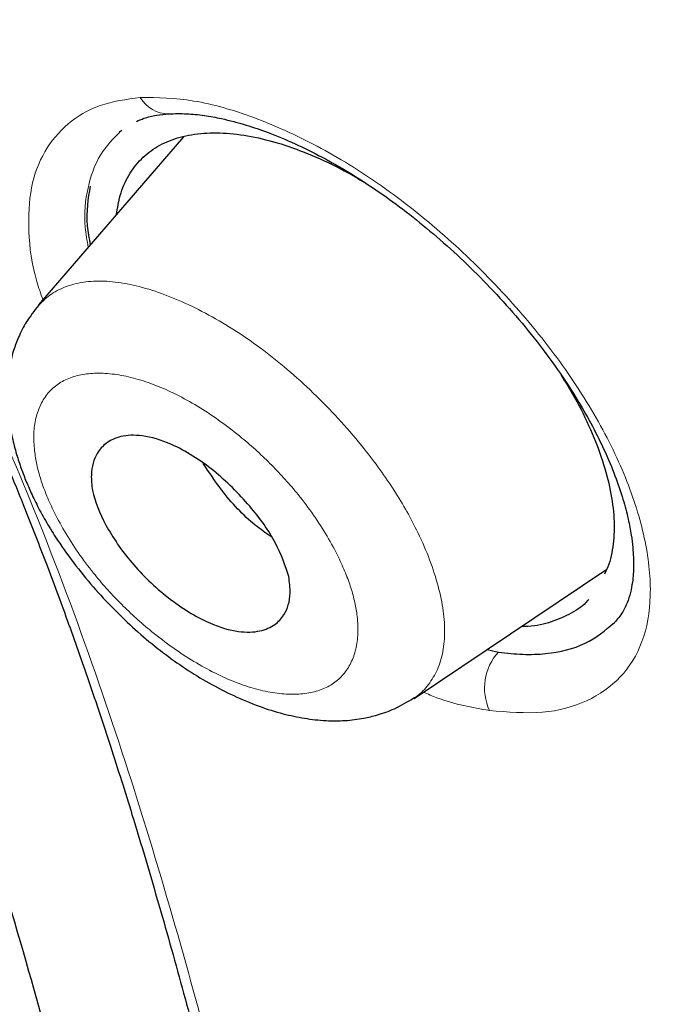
# Model space of a CAD drawing. Header units: millimetres. Extents: x 8 to 830, y 12 to 2106.
# Tile 63 of 624: x 708.77 to 713.41, y 698.95 to 706.02. Entities that reach past the tile are written whole.
import ezdxf

# ---------------------------------------------------------------- set-up
doc = ezdxf.new("R2010")
doc.units = ezdxf.units.MM

msp = doc.modelspace()

# ---------------------------------------------------------------- linework, layer by layer
at = {"color": 7, "linetype": 'Continuous', "lineweight": 30}
for p, q in [((709.4861, 705.2136), (709.5043, 705.2263)), ((709.4861, 705.2136), (709.4964, 705.2207)), ((709.9454, 705.1784), (708.9064, 703.9733)), ((709.6024, 704.9732), (709.6021, 704.9728)), ((709.6024, 704.9732), (709.6021, 704.9728)), ((711.5981, 701.149), (712.9795, 702.077)), ((712.737, 701.7674), (712.7373, 701.7676)), ((712.737, 701.7674), (712.7373, 701.7676)), ((712.1218, 701.5008), (712.2026, 701.4817)), ((712.1218, 701.5008), (712.2026, 701.4817))]:
    msp.add_line(p, q, dxfattribs=at)
at = {"color": 8, "linetype": 'Continuous', "lineweight": 0}
msp.add_line((712.121, 701.5003), (712.2026, 701.4817), dxfattribs=at)
msp.add_line((712.121, 701.5003), (712.2026, 701.4817), dxfattribs=at)
for centre, radius, start, end in [((709.8373, 705.5747), 0.2311, 209.2953, 270.77159), ((712.4897, 701.2235), 0.3861, 138.03282, 204.71886)]:
    msp.add_arc(centre, radius, start, end, dxfattribs=at)
at = {"color": 7, "linetype": 'Continuous', "lineweight": 30}
for points, knots in [([(745.6599, 659.7933), (745.7639, 660.4796), (745.971, 661.8455), (745.98, 664.1258), (745.8389, 666.4996), (745.5597, 668.9586), (745.1404, 671.7371), (744.5555, 674.8491), (743.7973, 678.2941), (742.8545, 682.2019), (741.7327, 686.5673), (740.5114, 691.3672), (739.2245, 696.2193), (737.7859, 701.1838), (736.3915, 705.4414), (735.1132, 708.9437), (734.0374, 711.6404), (732.8126, 714.4143), (731.3975, 717.272), (729.843, 720.0437), (728.1565, 722.6963), (726.3759, 725.1861), (724.413, 727.609), (722.3375, 729.9162), (720.2078, 732.0995), (717.6947, 734.5056), (714.7967, 737.0844), (711.5248, 739.7829), (708.262, 742.3067), (705.0162, 744.6729), (701.7963, 746.8712), (698.6147, 748.9005), (695.4793, 750.7802), (692.3814, 752.5692), (689.2949, 754.3458), (686.2169, 756.0513), (683.165, 757.6255), (680.16, 759.0283), (677.2436, 760.2041), (675.2694, 760.9461), (674.312, 761.2105), (674.2598, 761.2249)], [0, 0, 0, 0, 0.023935, 0.047635, 0.071169, 0.094574, 0.117899, 0.148366, 0.178728, 0.20898, 0.250046, 0.291057, 0.332254, 0.37365, 0.415251, 0.436181, 0.457263, 0.478525, 0.500011, 0.521763, 0.540096, 0.558639, 0.577194, 0.595519, 0.613623, 0.631556, 0.658212, 0.684675, 0.711018, 0.737314, 0.763595, 0.789782, 0.815797, 0.841579, 0.86736, 0.893376, 0.919565, 0.94584, 0.972143, 0.998483, 1, 1, 1, 1]), ([(743.4505, 659.754), (743.5357, 660.3025), (743.7061, 661.3988), (743.7551, 663.2059), (743.6928, 665.0939), (743.5248, 667.0574), (743.2744, 669.0761), (742.8949, 671.5343), (742.3432, 674.4575), (741.591, 677.8597), (740.7139, 681.4723), (739.7295, 685.2806), (738.6958, 689.2597), (737.6334, 693.2598), (736.4927, 697.3125), (735.2271, 701.4414), (734.0303, 704.9604), (732.9641, 707.8318), (732.0936, 710.0191), (731.1363, 712.2439), (730.0742, 714.5079), (728.887, 716.8098), (727.6669, 718.9479), (726.4386, 720.9009), (725.2404, 722.6558), (723.9447, 724.3899), (722.4083, 726.2725), (720.6224, 728.271), (718.6032, 730.3572), (716.4017, 732.4826), (714.0289, 734.6313), (711.4941, 736.787), (708.9496, 738.8327), (706.4054, 740.7781), (703.6571, 742.7811), (700.7139, 744.8005), (697.5888, 746.8031), (694.4926, 748.6659), (691.4193, 750.443), (688.3562, 752.2036), (685.3141, 753.8825), (682.3117, 755.4237), (679.5638, 756.6922), (677.0726, 757.7153), (674.8289, 758.5333), (672.6504, 759.2116), (670.5503, 759.73), (668.6621, 760.0436), (666.9935, 760.153), (665.5467, 760.0678), (664.3606, 759.784), (663.4293, 759.3266), (662.7255, 758.7452), (662.156, 758.0114), (661.6637, 757.0508), (661.2864, 755.8354), (661.0496, 754.3558), (660.9586, 752.7571), (660.9862, 751.069), (661.1103, 749.3128), (661.3774, 746.9025), (661.8622, 743.7947), (662.6262, 739.9553), (663.5225, 736.0437), (664.5032, 732.0907), (665.5157, 728.1237), (666.4936, 724.364), (667.4813, 720.7781), (668.4936, 717.36), (669.6145, 713.8829), (670.7122, 710.7771), (671.7489, 708.0658), (672.6854, 705.7676), (673.7095, 703.4325), (674.8232, 701.0606), (675.6664, 699.4482), (676.0884, 698.6413)], [0, 0, 0, 0, 0.011709, 0.0234, 0.035079, 0.046745, 0.058401, 0.070053, 0.08835, 0.106637, 0.124908, 0.145647, 0.166375, 0.187119, 0.207887, 0.228673, 0.249479, 0.259892, 0.270315, 0.28075, 0.291198, 0.301658, 0.31213, 0.319994, 0.327864, 0.335737, 0.343609, 0.354092, 0.364563, 0.37502, 0.38755, 0.400066, 0.41258, 0.425091, 0.437599, 0.45323, 0.468841, 0.484431, 0.499999, 0.515569, 0.531166, 0.546782, 0.562408, 0.574915, 0.587424, 0.599934, 0.612454, 0.624987, 0.635443, 0.645912, 0.656393, 0.664263, 0.672136, 0.680006, 0.687871, 0.698343, 0.708803, 0.71925, 0.729685, 0.740108, 0.750521, 0.771326, 0.792113, 0.81288, 0.833624, 0.854353, 0.875091, 0.892532, 0.909986, 0.927451, 0.944927, 0.955919, 0.966921, 0.977933, 0.988958, 1, 1, 1, 1]), ([(743.4505, 659.754), (743.5357, 660.3025), (743.7061, 661.3988), (743.7551, 663.2059), (743.6928, 665.0939), (743.5248, 667.0574), (743.2744, 669.0761), (742.8949, 671.5343), (742.3432, 674.4575), (741.591, 677.8597), (740.7139, 681.4723), (739.7295, 685.2806), (738.6958, 689.2597), (737.6334, 693.2598), (736.4927, 697.3125), (735.2271, 701.4414), (734.0303, 704.9604), (732.9641, 707.8318), (732.0936, 710.0191), (731.1363, 712.2439), (730.0742, 714.5079), (728.887, 716.8098), (727.6669, 718.9479), (726.4386, 720.9009), (725.2404, 722.6558), (723.9447, 724.3899), (722.4083, 726.2725), (720.6224, 728.271), (718.6032, 730.3572), (716.4017, 732.4826), (714.0289, 734.6313), (711.4941, 736.787), (708.9496, 738.8327), (706.4054, 740.7781), (703.6571, 742.7811), (700.7139, 744.8005), (697.5888, 746.8031), (694.4926, 748.6659), (691.4193, 750.443), (688.3562, 752.2036), (685.3141, 753.8825), (682.3117, 755.4237), (679.5638, 756.6922), (677.0726, 757.7153), (674.8289, 758.5333), (672.6504, 759.2116), (670.5503, 759.73), (668.6621, 760.0436), (666.9935, 760.153), (665.5467, 760.0678), (664.3606, 759.784), (663.4293, 759.3266), (662.7255, 758.7452), (662.156, 758.0114), (661.6637, 757.0508), (661.2864, 755.8354), (661.0496, 754.3558), (660.9586, 752.7571), (660.9862, 751.069), (661.1103, 749.3128), (661.3774, 746.9025), (661.8622, 743.7947), (662.6262, 739.9553), (663.5225, 736.0437), (664.5032, 732.0907), (665.5157, 728.1237), (666.4936, 724.364), (667.4813, 720.7781), (668.4936, 717.36), (669.6145, 713.8829), (670.7122, 710.7771), (671.7489, 708.0658), (672.6854, 705.7676), (673.7095, 703.4325), (674.8232, 701.0606), (675.6664, 699.4482), (676.0884, 698.6413)], [0, 0, 0, 0, 0.011709, 0.0234, 0.035079, 0.046745, 0.058401, 0.070053, 0.08835, 0.106637, 0.124908, 0.145647, 0.166375, 0.187119, 0.207887, 0.228673, 0.249479, 0.259892, 0.270315, 0.28075, 0.291198, 0.301658, 0.31213, 0.319994, 0.327864, 0.335737, 0.343609, 0.354092, 0.364563, 0.37502, 0.38755, 0.400066, 0.41258, 0.425091, 0.437599, 0.45323, 0.468841, 0.484431, 0.499999, 0.515569, 0.531166, 0.546782, 0.562408, 0.574915, 0.587424, 0.599934, 0.612454, 0.624987, 0.635443, 0.645912, 0.656393, 0.664263, 0.672136, 0.680006, 0.687871, 0.698343, 0.708803, 0.71925, 0.729685, 0.740108, 0.750521, 0.771326, 0.792113, 0.81288, 0.833624, 0.854353, 0.875091, 0.892532, 0.909986, 0.927451, 0.944927, 0.955919, 0.966921, 0.977933, 0.988958, 1, 1, 1, 1]), ([(742.5709, 660.0244), (742.7021, 660.6562), (742.9643, 661.9194), (743.0369, 664.0652), (742.9519, 666.3262), (742.7161, 668.6941), (742.3341, 671.3844), (741.7822, 674.4092), (741.0535, 677.7734), (740.1319, 681.6145), (739.022, 685.93), (737.8077, 690.683), (736.538, 695.4762), (735.118, 700.3604), (733.7449, 704.5406), (732.4854, 707.9661), (731.4257, 710.5843), (730.2296, 713.2496), (728.8643, 715.9687), (727.38, 718.5805), (725.796, 721.0512), (724.1435, 723.3501), (722.3318, 725.5905), (720.4071, 727.7478), (718.4086, 729.8088), (716.0198, 732.1089), (713.2433, 734.5952), (710.0953, 737.2059), (706.949, 739.6557), (703.8052, 741.9571), (700.6734, 744.1059), (697.5646, 746.0957), (694.4837, 747.9446), (692.448, 749.1214), (691.4302, 749.7098)], [0, 0, 0, 0, 0.027961, 0.055896, 0.083926, 0.111994, 0.13998, 0.176562, 0.213145, 0.249758, 0.299733, 0.349715, 0.399667, 0.449587, 0.499558, 0.524633, 0.549704, 0.574672, 0.599627, 0.624766, 0.645672, 0.666497, 0.687479, 0.708392, 0.729201, 0.750078, 0.781476, 0.812638, 0.843742, 0.874921, 0.906237, 0.937548, 0.968776, 1, 1, 1, 1]), ([(694.363, 716.7368), (694.5546, 716.6263), (694.9267, 716.4116), (695.4718, 716.0956), (695.9867, 715.792), (696.4714, 715.4995), (696.9255, 715.2174), (697.341, 714.9511), (697.7235, 714.6992), (698.0829, 714.4566), (698.4365, 714.2124), (698.7879, 713.9642), (699.2391, 713.6383), (699.7889, 713.2287), (700.4362, 712.7284), (701.0791, 712.2132), (701.7204, 711.6801), (702.3605, 711.1275), (702.9436, 710.605), (703.469, 710.1158), (703.9384, 709.6622), (704.405, 709.1919), (704.8678, 708.703), (705.3237, 708.196), (705.7669, 707.6712), (706.1935, 707.1321), (706.5737, 706.6178), (706.9102, 706.1322), (707.2067, 705.6774), (707.4865, 705.2193), (707.748, 704.7624), (707.9859, 704.3182), (708.1977, 703.8966), (708.3828, 703.5054), (708.5442, 703.1448), (708.6851, 702.8138), (708.8228, 702.475), (708.9651, 702.1091), (709.1174, 701.6982), (709.2714, 701.26), (709.4262, 700.7953), (709.5951, 700.2596), (709.7704, 699.6681), (709.9471, 699.0352), (710.1157, 698.4026), (710.2795, 697.7677), (710.4438, 697.1204), (710.6125, 696.4642), (710.7874, 695.7914), (710.9403, 695.1914), (711.0672, 694.6728), (711.167, 694.2452), (711.2572, 693.8343), (711.3365, 693.4425), (711.3948, 693.1233), (711.4363, 692.8723), (711.464, 692.6905), (711.4865, 692.529), (711.503, 692.4004), (711.5148, 692.3013), (711.524, 692.2187), (711.5334, 692.128), (711.544, 692.0165), (711.5553, 691.8798), (711.5657, 691.7196), (711.5734, 691.5379), (711.5762, 691.3468), (711.5731, 691.159), (711.563, 690.9539), (711.543, 690.7398), (711.5106, 690.5243), (711.4731, 690.3464), (711.4342, 690.2019), (711.3966, 690.0852), (711.359, 689.9856), (711.3289, 689.9155), (711.3074, 689.8693), (711.2936, 689.8407), (711.277, 689.8075), (711.2549, 689.7656), (711.224, 689.7107), (711.183, 689.644), (711.1307, 689.5665), (711.0647, 689.4806), (711.014, 689.4189), (710.983, 689.3881), (710.9811, 689.3862)], [0, 0, 0, 0, 0.018671, 0.036263, 0.052784, 0.068245, 0.082656, 0.095993, 0.107583, 0.118732, 0.129781, 0.140734, 0.151592, 0.17191, 0.191955, 0.211849, 0.231807, 0.251854, 0.271919, 0.28691, 0.301991, 0.317237, 0.332685, 0.348369, 0.364176, 0.38011, 0.396176, 0.409151, 0.422261, 0.435501, 0.448749, 0.461874, 0.474235, 0.485771, 0.496498, 0.506419, 0.51555, 0.527214, 0.539836, 0.553423, 0.567983, 0.583524, 0.604333, 0.624875, 0.64514, 0.666532, 0.687803, 0.709683, 0.73222, 0.755398, 0.770459, 0.785263, 0.799588, 0.813436, 0.826813, 0.833972, 0.840854, 0.846877, 0.851973, 0.855328, 0.858123, 0.861396, 0.865807, 0.87114, 0.877541, 0.885011, 0.893308, 0.90135, 0.909001, 0.920226, 0.930472, 0.939741, 0.946874, 0.953266, 0.958899, 0.963783, 0.965527, 0.967151, 0.968921, 0.971609, 0.975262, 0.97988, 0.985465, 0.992014, 0.999528, 1, 1, 1, 1]), ([(694.363, 716.7368), (694.5546, 716.6263), (694.9267, 716.4116), (695.4718, 716.0956), (695.9867, 715.792), (696.4714, 715.4995), (696.9255, 715.2174), (697.341, 714.9511), (697.7235, 714.6992), (698.0829, 714.4566), (698.4365, 714.2124), (698.7879, 713.9642), (699.2391, 713.6383), (699.7889, 713.2287), (700.4362, 712.7284), (701.0791, 712.2132), (701.7204, 711.6801), (702.3605, 711.1275), (702.9436, 710.605), (703.469, 710.1158), (703.9384, 709.6622), (704.405, 709.1919), (704.8678, 708.703), (705.3237, 708.196), (705.7669, 707.6712), (706.1935, 707.1321), (706.5737, 706.6178), (706.9102, 706.1322), (707.2067, 705.6774), (707.4865, 705.2193), (707.748, 704.7624), (707.9859, 704.3182), (708.1977, 703.8966), (708.3828, 703.5054), (708.5442, 703.1448), (708.6851, 702.8138), (708.8228, 702.475), (708.9651, 702.1091), (709.1174, 701.6982), (709.2714, 701.26), (709.4262, 700.7953), (709.5951, 700.2596), (709.7704, 699.6681), (709.9471, 699.0352), (710.1157, 698.4026), (710.2795, 697.7677), (710.4438, 697.1204), (710.6125, 696.4642), (710.7874, 695.7914), (710.9403, 695.1914), (711.0672, 694.6728), (711.167, 694.2452), (711.2572, 693.8343), (711.3365, 693.4425), (711.3948, 693.1233), (711.4363, 692.8723), (711.464, 692.6905), (711.4865, 692.529), (711.503, 692.4004), (711.5148, 692.3013), (711.524, 692.2187), (711.5334, 692.128), (711.544, 692.0165), (711.5553, 691.8798), (711.5657, 691.7196), (711.5734, 691.5379), (711.5762, 691.3468), (711.5731, 691.159), (711.563, 690.9539), (711.543, 690.7398), (711.5106, 690.5243), (711.4731, 690.3464), (711.4342, 690.2019), (711.3966, 690.0852), (711.359, 689.9856), (711.3289, 689.9155), (711.3074, 689.8693), (711.2936, 689.8407), (711.277, 689.8075), (711.2549, 689.7656), (711.224, 689.7107), (711.183, 689.644), (711.1307, 689.5665), (711.0647, 689.4806), (711.014, 689.4189), (710.983, 689.3881), (710.9811, 689.3862)], [0, 0, 0, 0, 0.018671, 0.036263, 0.052784, 0.068245, 0.082656, 0.095993, 0.107583, 0.118732, 0.129781, 0.140734, 0.151592, 0.17191, 0.191955, 0.211849, 0.231807, 0.251854, 0.271919, 0.28691, 0.301991, 0.317237, 0.332685, 0.348369, 0.364176, 0.38011, 0.396176, 0.409151, 0.422261, 0.435501, 0.448749, 0.461874, 0.474235, 0.485771, 0.496498, 0.506419, 0.51555, 0.527214, 0.539836, 0.553423, 0.567983, 0.583524, 0.604333, 0.624875, 0.64514, 0.666532, 0.687803, 0.709683, 0.73222, 0.755398, 0.770459, 0.785263, 0.799588, 0.813436, 0.826813, 0.833972, 0.840854, 0.846877, 0.851973, 0.855328, 0.858123, 0.861396, 0.865807, 0.87114, 0.877541, 0.885011, 0.893308, 0.90135, 0.909001, 0.920226, 0.930472, 0.939741, 0.946874, 0.953266, 0.958899, 0.963783, 0.965527, 0.967151, 0.968921, 0.971609, 0.975262, 0.97988, 0.985465, 0.992014, 0.999528, 1, 1, 1, 1]), ([(693.6698, 715.8878), (693.9511, 715.726), (694.5502, 715.3813), (695.5161, 714.8183), (696.6055, 714.1475), (697.8192, 713.3387), (699.1345, 712.39), (700.5073, 711.3163), (701.6137, 710.3766), (702.4334, 709.6376), (702.9731, 709.1314), (703.5043, 708.6106), (704.0254, 708.0731), (704.6881, 707.3546), (705.515, 706.3508), (706.2719, 705.2432), (706.8612, 704.2395), (707.2941, 703.4067), (707.6915, 702.5348), (708.1025, 701.4971), (708.4871, 700.3734), (708.8271, 699.2385), (709.0876, 698.2722), (709.2912, 697.4647), (709.4523, 696.8082), (709.581, 696.2832), (709.7087, 695.7807), (709.8597, 695.1915), (710.0103, 694.5909), (710.1451, 694.026), (710.2546, 693.5406), (710.3629, 693.0184), (710.4639, 692.4635), (710.5497, 691.8806), (710.6293, 691.109), (710.6317, 690.2071), (710.4713, 689.4698), (710.2454, 689.0113), (710.0554, 688.7424), (709.8278, 688.5108), (709.5648, 688.3176), (709.0499, 688.0529), (708.1858, 687.8803), (706.9472, 687.9179), (705.691, 688.1279), (704.329, 688.5117), (702.8846, 689.0892), (701.4056, 689.8413), (700.4722, 690.3748), (700.0344, 690.6251)], [0, 0, 0, 0, 0.0198778, 0.0423399, 0.0673869, 0.0948431, 0.1246744, 0.1558472, 0.1871329, 0.1996469, 0.2121223, 0.2245832, 0.2370679, 0.2496293, 0.2735211, 0.3023776, 0.3187907, 0.336257, 0.3548137, 0.3745795, 0.4040152, 0.430122, 0.4527738, 0.4719541, 0.4876734, 0.4999351, 0.5098253, 0.5241193, 0.5428104, 0.5537989, 0.5658783, 0.5790467, 0.5933061, 0.6086679, 0.6251603, 0.6565141, 0.687831, 0.7003439, 0.7128948, 0.7254564, 0.7379991, 0.7504931, 0.7902166, 0.8274874, 0.8623801, 0.8948438, 0.9340446, 0.9690614, 1, 1, 1, 1]), ([(709.6076, 705.2885), (709.6253, 705.2966), (709.6686, 705.3163), (709.7459, 705.3345), (709.8109, 705.3408), (709.8409, 705.3437)], [0, 0, 0, 0, 0.271996, 0.665083, 1, 1, 1, 1]), ([(709.8408, 705.3437), (709.8823, 705.3448), (709.9622, 705.3471), (710.0899, 705.3337), (710.2315, 705.3082), (710.3841, 705.2681), (710.5603, 705.2078), (710.743, 705.1317), (710.9373, 705.0356), (711.1318, 704.9249), (711.3258, 704.7997), (711.5201, 704.6593), (711.715, 704.5031), (711.9092, 704.3312), (712.1003, 704.1448), (712.2857, 703.9449), (712.4632, 703.7326), (712.6296, 703.5092), (712.7682, 703.2968), (712.8797, 703.1001), (712.9678, 702.9216), (713.041, 702.7462), (713.0963, 702.5832), (713.1334, 702.4415), (713.1553, 702.3264), (713.1667, 702.2352), (713.1709, 702.1724), (713.1721, 702.129), (713.1721, 702.0933), (713.1706, 702.0494), (713.1657, 701.992), (713.1544, 701.9225), (713.1322, 701.845), (713.0951, 701.7634), (713.0552, 701.716), (713.0338, 701.6905)], [0, 0, 0, 0, 0.032205, 0.061991, 0.089363, 0.125851, 0.156796, 0.192951, 0.22853, 0.263599, 0.298169, 0.333086, 0.368883, 0.405567, 0.443135, 0.481571, 0.521021, 0.56175, 0.603802, 0.636231, 0.669227, 0.702778, 0.735951, 0.765089, 0.789864, 0.810324, 0.827479, 0.835692, 0.843886, 0.856089, 0.873891, 0.897234, 0.926078, 0.960345, 1, 1, 1, 1]), ([(709.8408, 705.3437), (709.8823, 705.3448), (709.9622, 705.3471), (710.0899, 705.3337), (710.2315, 705.3082), (710.3841, 705.2681), (710.5603, 705.2078), (710.743, 705.1317), (710.9373, 705.0356), (711.1318, 704.9249), (711.3258, 704.7997), (711.5201, 704.6593), (711.715, 704.5031), (711.9092, 704.3312), (712.1003, 704.1448), (712.2857, 703.9449), (712.4632, 703.7326), (712.6296, 703.5092), (712.7682, 703.2968), (712.8797, 703.1001), (712.9678, 702.9216), (713.041, 702.7462), (713.0963, 702.5832), (713.1334, 702.4415), (713.1553, 702.3264), (713.1667, 702.2352), (713.1709, 702.1724), (713.1721, 702.129), (713.1721, 702.0933), (713.1706, 702.0494), (713.1657, 701.992), (713.1544, 701.9225), (713.1322, 701.845), (713.0951, 701.7634), (713.0552, 701.716), (713.0338, 701.6905)], [0, 0, 0, 0, 0.032205, 0.061991, 0.089363, 0.125851, 0.156796, 0.192951, 0.22853, 0.263599, 0.298169, 0.333086, 0.368883, 0.405567, 0.443135, 0.481571, 0.521021, 0.56175, 0.603802, 0.636231, 0.669227, 0.702778, 0.735951, 0.765089, 0.789864, 0.810324, 0.827479, 0.835692, 0.843886, 0.856089, 0.873891, 0.897234, 0.926078, 0.960345, 1, 1, 1, 1]), ([(709.465, 704.6212), (709.4723, 704.6679), (709.4885, 704.771), (709.5489, 704.9045), (709.6382, 705.0232), (709.7555, 705.1141), (709.8988, 705.1752), (710.0648, 705.2069), (710.2517, 705.2085), (710.4542, 705.1809), (710.6701, 705.1238), (710.8951, 705.0364), (711.0929, 704.9422), (711.2146, 704.8676), (711.2586, 704.8407)], [0, 0, 0, 0, 0.072722, 0.160327, 0.248594, 0.336039, 0.423463, 0.511699, 0.599347, 0.688228, 0.775548, 0.862816, 0.950484, 1, 1, 1, 1]), ([(709.465, 704.6212), (709.4723, 704.6679), (709.4885, 704.771), (709.5489, 704.9045), (709.6382, 705.0232), (709.7555, 705.1141), (709.8988, 705.1752), (710.0648, 705.2069), (710.2517, 705.2085), (710.4542, 705.1809), (710.6701, 705.1238), (710.8951, 705.0364), (711.0929, 704.9422), (711.2146, 704.8676), (711.2586, 704.8407)], [0, 0, 0, 0, 0.072722, 0.160327, 0.248594, 0.336039, 0.423463, 0.511699, 0.599347, 0.688228, 0.775548, 0.862816, 0.950484, 1, 1, 1, 1]), ([(709.276, 704.8242), (709.261, 704.7344), (709.2397, 704.6062), (709.268, 704.4495), (709.2765, 704.4026)], [0, 0, 0, 0, 0.700298, 1, 1, 1, 1]), ([(709.276, 704.8242), (709.261, 704.7344), (709.2397, 704.6062), (709.268, 704.4495), (709.2765, 704.4026)], [0, 0, 0, 0, 0.700298, 1, 1, 1, 1]), ([(708.9052, 703.9678), (708.875, 703.9294), (708.8187, 703.8573), (708.7624, 703.7448), (708.7218, 703.6356), (708.6943, 703.5205), (708.6821, 703.4047), (708.6808, 703.3111), (708.6846, 703.2296), (708.6949, 703.1345), (708.7153, 703.0225), (708.7454, 702.9067), (708.7803, 702.8002), (708.8174, 702.7039), (708.8609, 702.605), (708.9148, 702.4965), (708.981, 702.3794), (709.0718, 702.2374), (709.1876, 702.079), (709.3302, 701.9092), (709.4802, 701.7518), (709.6361, 701.6074), (709.7956, 701.477), (709.9593, 701.3605), (710.1292, 701.2563), (710.307, 701.1647), (710.4851, 701.0908), (710.6547, 701.0376), (710.8116, 701.0039), (710.9584, 700.9873), (711.1075, 700.9878), (711.2278, 701.003), (711.342, 701.0303), (711.4676, 701.0742), (711.551, 701.1244), (711.5965, 701.1518)], [0, 0, 0, 0, 0.031504, 0.059006, 0.082482, 0.114093, 0.142994, 0.160291, 0.176402, 0.197434, 0.22498, 0.251789, 0.273984, 0.294784, 0.315275, 0.339108, 0.365664, 0.391892, 0.434032, 0.474527, 0.513917, 0.552386, 0.58988, 0.626549, 0.664197, 0.703441, 0.743998, 0.782116, 0.81676, 0.851673, 0.88101, 0.912447, 0.935909, 0.965036, 1, 1, 1, 1]), ([(708.9054, 703.9676), (708.9059, 703.9684), (708.9067, 703.9699), (708.908, 703.9709), (708.9086, 703.9714)], [0, 0, 0, 0, 0.584819, 1, 1, 1, 1]), ([(712.6526, 703.4683), (712.6801, 703.4247), (712.7562, 703.3037), (712.8537, 703.1059), (712.9464, 702.8794), (712.9823, 702.737), (713.0002, 702.6662)], [0, 0, 0, 0, 0.15817, 0.438367, 0.720484, 1, 1, 1, 1]), ([(712.6526, 703.4683), (712.6801, 703.4247), (712.7562, 703.3037), (712.8537, 703.1059), (712.9464, 702.8794), (712.9823, 702.737), (713.0002, 702.6662)], [0, 0, 0, 0, 0.15817, 0.438367, 0.720484, 1, 1, 1, 1]), ([(710.6999, 702.0224), (710.705, 701.9824), (710.7189, 701.875), (710.68, 701.757), (710.6001, 701.6713), (710.4935, 701.625), (710.3388, 701.6201), (710.158, 701.6728), (709.9828, 701.7656), (709.8346, 701.8695), (709.6962, 701.99), (709.5343, 702.1621), (709.3783, 702.3899), (709.2925, 702.6047), (709.2783, 702.7822), (709.3118, 702.8999), (709.39, 702.9874), (709.4954, 703.036), (709.651, 703.0423), (709.834, 702.9893), (710.0121, 702.8933), (710.208, 702.7517), (710.4233, 702.5393), (710.6201, 702.2663), (710.6739, 702.1018), (710.6999, 702.0224)], [0, 0, 0, 0, 0.030626, 0.082171, 0.11616, 0.155513, 0.200195, 0.250018, 0.28421, 0.317735, 0.350318, 0.382175, 0.443209, 0.501277, 0.530129, 0.581117, 0.615047, 0.654763, 0.700053, 0.750802, 0.78559, 0.819337, 0.883551, 0.943815, 1, 1, 1, 1]), ([(710.5718, 702.3108), (710.5342, 702.3365), (710.4113, 702.4207), (710.2305, 702.6155), (710.1282, 702.7718), (710.0868, 702.8349)], [0, 0, 0, 0, 0.208049, 0.679854, 1, 1, 1, 1]), ([(713.0002, 702.6662), (713.0123, 702.5977), (713.0365, 702.4608), (713.0316, 702.2763), (713.0081, 702.1345), (712.9747, 702.0637), (712.9636, 702.0402)], [0, 0, 0, 0, 0.284025, 0.567895, 0.856702, 1, 1, 1, 1]), ([(713.0002, 702.6662), (713.0123, 702.5977), (713.0365, 702.4608), (713.0316, 702.2763), (713.0081, 702.1345), (712.9747, 702.0637), (712.9636, 702.0402)], [0, 0, 0, 0, 0.284025, 0.567895, 0.856702, 1, 1, 1, 1]), ([(712.8481, 701.8583), (712.8462, 701.8559), (712.8144, 701.8138), (712.727, 701.757), (712.5854, 701.694), (712.4624, 701.6651), (712.3834, 701.6653), (712.3667, 701.6654)], [0, 0, 0, 0, 0.018785, 0.320163, 0.619854, 0.919585, 1, 1, 1, 1]), ([(712.8481, 701.8583), (712.8462, 701.8559), (712.8144, 701.8138), (712.727, 701.757), (712.5854, 701.694), (712.4624, 701.6651), (712.3834, 701.6653), (712.3667, 701.6654)], [0, 0, 0, 0, 0.018785, 0.320163, 0.619854, 0.919585, 1, 1, 1, 1]), ([(712.2026, 701.4817), (712.2622, 701.4747), (712.3811, 701.4607), (712.5973, 701.47), (712.8365, 701.5264), (712.9691, 701.638), (713.0346, 701.6931)], [0, 0, 0, 0, 0.168728, 0.337056, 0.67266, 1, 1, 1, 1]), ([(712.2026, 701.4817), (712.2622, 701.4747), (712.3811, 701.4607), (712.5973, 701.47), (712.8365, 701.5264), (712.9691, 701.638), (713.0346, 701.6931)], [0, 0, 0, 0, 0.168728, 0.337056, 0.67266, 1, 1, 1, 1])]:
    msp.add_open_spline(points, degree=3, knots=knots, dxfattribs=at)
at = {"color": 8, "linetype": 'Continuous', "lineweight": 0}
for points, knots in [([(691.4261, 750.0186), (692.7886, 749.2303), (695.5068, 747.6579), (699.6216, 745.1164), (703.4225, 742.5362), (706.9014, 739.9906), (710.0578, 737.5336), (713.2296, 734.9031), (716.0352, 732.3907), (718.4504, 730.065), (720.4749, 727.9784), (722.4268, 725.7971), (724.2591, 723.53), (725.9406, 721.2079), (727.5576, 718.7107), (729.0709, 716.07), (730.4642, 713.3193), (731.6864, 710.6205), (732.7681, 707.9727), (734.0488, 704.5198), (735.4419, 700.3126), (736.8794, 695.3997), (738.1618, 690.5789), (739.3853, 685.7972), (740.5812, 681.1365), (741.6382, 676.6579), (742.4981, 672.4081), (743.0282, 668.889), (743.2943, 666.0605), (743.3672, 663.8698), (743.2926, 661.7792), (743.0418, 660.5399), (742.9159, 659.9178)], [0, 0, 0, 0, 0.041621, 0.083027, 0.124254, 0.155187, 0.186259, 0.217684, 0.249258, 0.270278, 0.291311, 0.312423, 0.333508, 0.354515, 0.375614, 0.400882, 0.426039, 0.451271, 0.476543, 0.501735, 0.551843, 0.601883, 0.651941, 0.702019, 0.752119, 0.798831, 0.845298, 0.891449, 0.918531, 0.94558, 0.97268, 1, 1, 1, 1]), ([(691.5937, 749.4982), (692.9381, 748.7192), (695.6249, 747.1624), (699.7085, 744.6513), (703.4977, 742.0961), (706.9741, 739.5603), (710.1199, 737.1199), (713.2615, 734.5229), (716.0314, 732.0518), (718.4187, 729.7611), (720.4209, 727.7008), (722.3453, 725.5505), (724.1527, 723.3074), (725.7994, 720.9979), (727.3752, 718.5136), (728.8433, 715.8926), (730.1888, 713.1681), (731.363, 710.5034), (732.3986, 707.8997), (733.6718, 704.3773), (735.086, 699.9868), (736.5608, 694.7916), (737.8821, 689.6968), (739.1799, 684.6387), (740.4538, 679.6145), (741.5636, 674.6911), (742.2852, 670.5966), (742.6767, 667.3031), (742.8127, 664.7674), (742.766, 662.3528), (742.4649, 660.947), (742.3136, 660.2408)], [0, 0, 0, 0, 0.041423, 0.082782, 0.124134, 0.155297, 0.186603, 0.217844, 0.249056, 0.270029, 0.291034, 0.311941, 0.332858, 0.353998, 0.375089, 0.400281, 0.425487, 0.450587, 0.47556, 0.500487, 0.55394, 0.60745, 0.660879, 0.714259, 0.767673, 0.821184, 0.87479, 0.906052, 0.937244, 0.968478, 1, 1, 1, 1]), ([(691.5937, 749.4982), (692.9381, 748.7192), (695.6249, 747.1624), (699.7085, 744.6513), (703.4977, 742.0961), (706.9741, 739.5603), (710.1199, 737.1199), (713.2615, 734.5229), (716.0314, 732.0518), (718.4187, 729.7611), (720.4209, 727.7008), (722.3453, 725.5505), (724.1527, 723.3074), (725.7994, 720.9979), (727.3752, 718.5136), (728.8433, 715.8926), (730.1888, 713.1681), (731.363, 710.5034), (732.3986, 707.8997), (733.6718, 704.3773), (735.086, 699.9868), (736.5608, 694.7916), (737.8821, 689.6968), (739.1799, 684.6387), (740.4538, 679.6145), (741.5636, 674.6911), (742.2852, 670.5966), (742.6767, 667.3031), (742.8127, 664.7674), (742.766, 662.3528), (742.4649, 660.947), (742.3136, 660.2408)], [0, 0, 0, 0, 0.041423, 0.082782, 0.124134, 0.155297, 0.186603, 0.217844, 0.249056, 0.270029, 0.291034, 0.311941, 0.332858, 0.353998, 0.375089, 0.400281, 0.425487, 0.450587, 0.47556, 0.500487, 0.55394, 0.60745, 0.660879, 0.714259, 0.767673, 0.821184, 0.87479, 0.906052, 0.937244, 0.968478, 1, 1, 1, 1]), ([(741.95, 660.218), (742.0765, 660.7754), (742.3286, 661.886), (742.4364, 663.758), (742.4098, 665.721), (742.2533, 667.7769), (741.9363, 670.3785), (741.4026, 673.56), (740.6068, 677.3443), (739.6853, 681.2067), (738.6862, 685.1197), (737.6774, 689.0518), (736.6582, 693.004), (735.5669, 697.0059), (734.3596, 701.0782), (733.2185, 704.5459), (732.2013, 707.3694), (731.3645, 709.5194), (730.4375, 711.7095), (729.4057, 713.9406), (728.2479, 716.2082), (727.0542, 718.3121), (725.8503, 720.2342), (724.6728, 721.9593), (723.4035, 723.6578), (721.9036, 725.4947), (720.1561, 727.4483), (718.17, 729.4932), (716.0004, 731.5766), (713.6639, 733.681), (711.1686, 735.7925), (708.6609, 737.8004), (706.1542, 739.7117), (703.454, 741.6696), (700.5674, 743.6402), (697.5007, 745.5944), (694.458, 747.418), (692.4456, 748.5844), (691.4383, 749.1683)], [0, 0, 0, 0, 0.025187, 0.050179, 0.075123, 0.100094, 0.125136, 0.166903, 0.208626, 0.250313, 0.291969, 0.333625, 0.37529, 0.416998, 0.458703, 0.500331, 0.521117, 0.541911, 0.562756, 0.58369, 0.604635, 0.625533, 0.64124, 0.657021, 0.672697, 0.688253, 0.709036, 0.729951, 0.750861, 0.775791, 0.800731, 0.825772, 0.850789, 0.87571, 0.906738, 0.93776, 0.968848, 1, 1, 1, 1]), ([(741.95, 660.218), (742.0765, 660.7754), (742.3286, 661.886), (742.4364, 663.758), (742.4098, 665.721), (742.2533, 667.7769), (741.9363, 670.3785), (741.4026, 673.56), (740.6068, 677.3443), (739.6853, 681.2067), (738.6862, 685.1197), (737.6774, 689.0518), (736.6582, 693.004), (735.5669, 697.0059), (734.3596, 701.0782), (733.2185, 704.5459), (732.2013, 707.3694), (731.3645, 709.5194), (730.4375, 711.7095), (729.4057, 713.9406), (728.2479, 716.2082), (727.0542, 718.3121), (725.8503, 720.2342), (724.6728, 721.9593), (723.4035, 723.6578), (721.9036, 725.4947), (720.1561, 727.4483), (718.17, 729.4932), (716.0004, 731.5766), (713.6639, 733.681), (711.1686, 735.7925), (708.6609, 737.8004), (706.1542, 739.7117), (703.454, 741.6696), (700.5674, 743.6402), (697.5007, 745.5944), (694.458, 747.418), (692.4456, 748.5844), (691.4383, 749.1683)], [0, 0, 0, 0, 0.025187, 0.050179, 0.075123, 0.100094, 0.125136, 0.166903, 0.208626, 0.250313, 0.291969, 0.333625, 0.37529, 0.416998, 0.458703, 0.500331, 0.521117, 0.541911, 0.562756, 0.58369, 0.604635, 0.625533, 0.64124, 0.657021, 0.672697, 0.688253, 0.709036, 0.729951, 0.750861, 0.775791, 0.800731, 0.825772, 0.850789, 0.87571, 0.906738, 0.93776, 0.968848, 1, 1, 1, 1]), ([(694.3047, 716.8323), (694.6656, 716.6243), (695.3879, 716.2082), (696.4874, 715.5563), (697.6002, 714.8471), (698.7212, 714.0762), (699.7826, 713.2928), (700.7823, 712.5111), (701.7201, 711.7379), (702.6532, 710.9258), (703.5751, 710.0772), (704.4747, 709.1853), (705.3397, 708.2495), (706.1483, 707.2703), (706.8855, 706.2619), (707.5376, 705.2419), (708.0986, 704.2278), (708.5751, 703.2317), (709.0053, 702.1925), (709.3968, 701.1126), (709.7508, 699.9975), (710.0596, 698.9073), (710.3398, 697.8361), (710.6069, 696.7782), (710.8819, 695.7245), (711.1467, 694.6831), (711.3818, 693.663), (711.567, 692.6742), (711.6779, 691.7782), (711.7034, 690.9836), (711.6422, 690.297), (711.4816, 689.687), (711.2045, 689.1769), (710.8208, 688.7689), (710.3302, 688.4766), (709.8599, 688.3128), (709.5382, 688.2729), (709.4345, 688.26)], [0, 0, 0, 0, 0.031955, 0.0639388, 0.0959351, 0.1277601, 0.1594607, 0.1858965, 0.2124283, 0.239108, 0.2657098, 0.2922265, 0.3188757, 0.3454902, 0.3720867, 0.398862, 0.4254792, 0.4519862, 0.4786108, 0.5105892, 0.5425686, 0.5745944, 0.6066512, 0.6386838, 0.6706882, 0.7026669, 0.7346086, 0.7665475, 0.7985899, 0.8255096, 0.8524981, 0.8794067, 0.9063461, 0.9333379, 0.9602565, 0.9871912, 1, 1, 1, 1]), ([(694.3047, 716.8323), (694.6656, 716.6243), (695.3879, 716.2082), (696.4874, 715.5563), (697.6002, 714.8471), (698.7212, 714.0762), (699.7826, 713.2928), (700.7823, 712.5111), (701.7201, 711.7379), (702.6532, 710.9258), (703.5751, 710.0772), (704.4747, 709.1853), (705.3397, 708.2495), (706.1483, 707.2703), (706.8855, 706.2619), (707.5376, 705.2419), (708.0986, 704.2278), (708.5751, 703.2317), (709.0053, 702.1925), (709.3968, 701.1126), (709.7508, 699.9975), (710.0596, 698.9073), (710.3398, 697.8361), (710.6069, 696.7782), (710.8819, 695.7245), (711.1467, 694.6831), (711.3818, 693.663), (711.567, 692.6742), (711.6779, 691.7782), (711.7034, 690.9836), (711.6422, 690.297), (711.4816, 689.687), (711.2045, 689.1769), (710.8208, 688.7689), (710.3302, 688.4766), (709.8599, 688.3128), (709.5382, 688.2729), (709.4345, 688.26)], [0, 0, 0, 0, 0.031955, 0.0639388, 0.0959351, 0.1277601, 0.1594607, 0.1858965, 0.2124283, 0.239108, 0.2657098, 0.2922265, 0.3188757, 0.3454902, 0.3720867, 0.398862, 0.4254792, 0.4519862, 0.4786108, 0.5105892, 0.5425686, 0.5745944, 0.6066512, 0.6386838, 0.6706882, 0.7026669, 0.7346086, 0.7665475, 0.7985899, 0.8255096, 0.8524981, 0.8794067, 0.9063461, 0.9333379, 0.9602565, 0.9871912, 1, 1, 1, 1]), ([(708.9372, 704.009), (708.9218, 704.0529), (708.8609, 704.2272), (708.8273, 704.5037), (708.8422, 704.822), (708.9403, 705.0826), (709.1078, 705.2811), (709.3359, 705.4186), (709.5359, 705.4473), (709.6358, 705.4616)], [0, 0, 0, 0, 0.0531843, 0.2111344, 0.368618, 0.5261983, 0.6842431, 0.8422936, 1, 1, 1, 1]), ([(708.9372, 704.009), (708.9218, 704.0529), (708.8609, 704.2272), (708.8273, 704.5037), (708.8422, 704.822), (708.9403, 705.0826), (709.1078, 705.2811), (709.3359, 705.4186), (709.5359, 705.4473), (709.6358, 705.4616)], [0, 0, 0, 0, 0.0531843, 0.2111344, 0.368618, 0.5261983, 0.6842431, 0.8422936, 1, 1, 1, 1]), ([(709.6358, 705.4616), (709.7606, 705.4596), (710.0102, 705.4555), (710.4456, 705.3295), (710.9018, 705.1247), (711.3671, 704.8376), (711.8189, 704.4798), (712.2393, 704.0701), (712.6117, 703.6248), (712.9178, 703.1615), (713.1389, 702.7023), (713.2699, 702.2684), (713.3078, 701.8768), (713.2488, 701.5443), (713.091, 701.2887), (712.8464, 701.1186), (712.5308, 701.0298), (712.2696, 701.0513), (712.139, 701.0621)], [0, 0, 0, 0, 0.062652, 0.12527, 0.187777, 0.25013, 0.312485, 0.374934, 0.437464, 0.500176, 0.562928, 0.625486, 0.687893, 0.750171, 0.812466, 0.87489, 0.937412, 1, 1, 1, 1]), ([(709.6358, 705.4616), (709.7606, 705.4596), (710.0102, 705.4555), (710.4456, 705.3295), (710.9018, 705.1247), (711.3671, 704.8376), (711.8189, 704.4798), (712.2393, 704.0701), (712.6117, 703.6248), (712.9178, 703.1615), (713.1389, 702.7023), (713.2699, 702.2684), (713.3078, 701.8768), (713.2488, 701.5443), (713.091, 701.2887), (712.8464, 701.1186), (712.5308, 701.0298), (712.2696, 701.0513), (712.139, 701.0621)], [0, 0, 0, 0, 0.062652, 0.12527, 0.187777, 0.25013, 0.312485, 0.374934, 0.437464, 0.500176, 0.562928, 0.625486, 0.687893, 0.750171, 0.812466, 0.87489, 0.937412, 1, 1, 1, 1]), ([(709.4964, 705.2207), (709.4431, 705.1663), (709.3349, 705.0556), (709.2524, 704.8178), (709.2264, 704.591), (709.2542, 704.4345), (709.2627, 704.3865)], [0, 0, 0, 0, 0.284028, 0.577414, 0.870263, 1, 1, 1, 1]), ([(709.4964, 705.2207), (709.4431, 705.1663), (709.3349, 705.0556), (709.2524, 704.8178), (709.2264, 704.591), (709.2542, 704.4345), (709.2627, 704.3865)], [0, 0, 0, 0, 0.284028, 0.577414, 0.870263, 1, 1, 1, 1]), ([(708.9086, 703.9714), (708.9372, 703.9994), (708.9949, 704.0558), (709.1092, 704.1105), (709.2419, 704.1418), (709.393, 704.1464), (709.5603, 704.1232), (709.7406, 704.0739), (709.9303, 704.0001), (710.1258, 703.9036), (710.3237, 703.7859), (710.5208, 703.6481), (710.7139, 703.4916), (710.9005, 703.3196), (711.0779, 703.1351), (711.229, 702.9573), (711.3549, 702.7915), (711.4579, 702.6402), (711.5491, 702.4886), (711.6364, 702.3215), (711.714, 702.1413), (711.7749, 701.9525), (711.811, 701.7747), (711.8217, 701.6108), (711.8057, 701.4644), (711.7635, 701.3376), (711.6942, 701.235), (711.6371, 701.1733), (711.5978, 701.1533), (711.596, 701.1524)], [0, 0, 0, 0, 0.039474, 0.07953, 0.119447, 0.159211, 0.19903, 0.239041, 0.279146, 0.319207, 0.359087, 0.398698, 0.438323, 0.478184, 0.518203, 0.558282, 0.588341, 0.618377, 0.648403, 0.678428, 0.718468, 0.758518, 0.798536, 0.838483, 0.878355, 0.918217, 0.958123, 0.99808, 1, 1, 1, 1]), ([(708.8771, 702.9255), (708.8818, 702.8928), (708.8913, 702.8273), (708.92, 702.7223), (708.9593, 702.6129), (709.0149, 702.4882), (709.0899, 702.3484), (709.1867, 702.1968), (709.2885, 702.0599), (709.39, 701.9399), (709.4878, 701.8356), (709.5916, 701.7358), (709.7121, 701.6309), (709.8489, 701.5248), (710.0004, 701.4233), (710.1519, 701.3379), (710.3013, 701.2691), (710.4466, 701.2188), (710.5849, 701.1878), (710.7143, 701.1754), (710.8318, 701.1826), (710.9354, 701.2091), (711.024, 701.2544), (711.0953, 701.3192), (711.1485, 701.4019), (711.1836, 701.4998), (711.1987, 701.6118), (711.194, 701.7256), (711.1754, 701.8362), (711.1473, 701.9407), (711.1079, 702.0495), (711.0522, 702.1739), (710.9775, 702.3129), (710.88, 702.4642), (710.7779, 702.6001), (710.6762, 702.72), (710.5783, 702.8239), (710.4741, 702.9237), (710.3535, 703.0282), (710.2163, 703.1343), (710.0649, 703.2359), (709.9131, 703.3222), (709.7641, 703.3909), (709.6192, 703.4414), (709.4812, 703.4727), (709.352, 703.4855), (709.2348, 703.4787), (709.1316, 703.4524), (709.0433, 703.4073), (708.9721, 703.343), (708.9191, 703.2607), (708.8845, 703.1629), (708.8681, 703.0517), (708.8741, 702.9676), (708.8771, 702.9255)], [0, 0, 0, 0, 0.015559, 0.03108, 0.046724, 0.062653, 0.083451, 0.104453, 0.125125, 0.140688, 0.156177, 0.171755, 0.187579, 0.208585, 0.2293, 0.250077, 0.270842, 0.291546, 0.31255, 0.333503, 0.35422, 0.375047, 0.395736, 0.416431, 0.437502, 0.458555, 0.479313, 0.500139, 0.51574, 0.531253, 0.546838, 0.562654, 0.583615, 0.604329, 0.625155, 0.640627, 0.656089, 0.671701, 0.687619, 0.708412, 0.729405, 0.750069, 0.770811, 0.791492, 0.812476, 0.833481, 0.854189, 0.874946, 0.895721, 0.916413, 0.937388, 0.958437, 0.97919, 1, 1, 1, 1]), ([(712.139, 701.0621), (712.0165, 701.0832), (711.8642, 701.1093), (711.6972, 701.1799), (711.6646, 701.1937)], [0, 0, 0, 0, 0.8045659, 1, 1, 1, 1]), ([(712.139, 701.0621), (712.0165, 701.0832), (711.8642, 701.1093), (711.6972, 701.1799), (711.6646, 701.1937)], [0, 0, 0, 0, 0.8045659, 1, 1, 1, 1])]:
    msp.add_open_spline(points, degree=3, knots=knots, dxfattribs=at)

doc.saveas('drawing.dxf')
